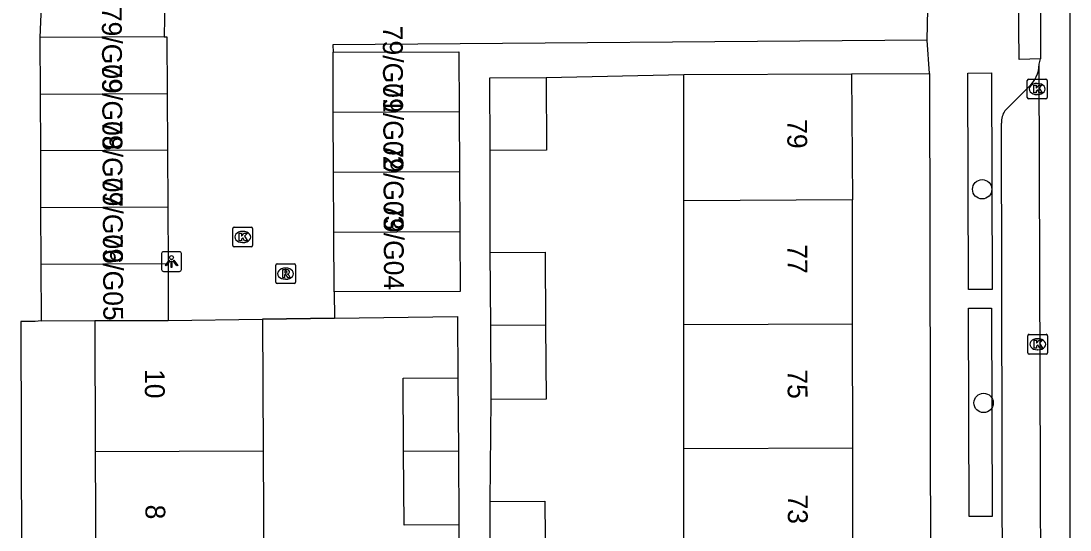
# Model space of a CAD drawing. Extents: x 160732 to 162105, y 387428 to 388479.
# Drawn here: x 161248.8 to 161301.8, y 388181.6 to 388207.3 of the extents above; entities that cross this region are included whole.
import ezdxf

# ---------------------------------------------------------------- set-up
doc = ezdxf.new("R2010")
doc.units = 0
for name, color, linetype in [('IMGEO_Boom', 7, 'Continuous'), ('IMGEO_Kolk', 7, 'Continuous'), ('IMGEO_Lichtpunt', 7, 'Continuous'), ('IMGEO_Muur', 7, 'Continuous'), ('IMGEO_Pand', 7, 'Continuous'), ('IMGEO_Pand_nummerreeks', 7, 'Continuous'), ('IMGEO_Rijbaan_lokaal_gesloten', 7, 'Continuous'), ('IMGEO_Rijbaan_lokaal_open', 7, 'Continuous'), ('IMGEO_Rioolput', 7, 'Continuous'), ('IMGEO_Voetpad_open', 7, 'Continuous')]:
    doc.layers.add(name, color=color, linetype=linetype)

msp = doc.modelspace()

# ---------------------------------------------------------------- linework, layer by layer
at = {"layer": 'IMGEO_Boom'}
for centre in [(161297.346, 388198.781), (161297.418, 388187.995)]:
    msp.add_circle(centre, 0.489, dxfattribs=at)
at = {"layer": 'IMGEO_Kolk'}
for p, q in [((161299.626, 388203.418), (161299.626, 388204.27)), ((161299.701, 388204.344), (161300.553, 388204.344)), ((161300.114, 388204.124), (161300.139, 388204.124)), ((161300.627, 388204.27), (161300.627, 388203.418)), ((161300.137, 388203.564), (161300.112, 388203.564)), ((161300.553, 388203.344), (161299.701, 388203.344)), ((161259.509, 388195.947), (161259.509, 388196.799)), ((161259.584, 388196.873), (161260.436, 388196.873)), ((161259.997, 388196.653), (161260.022, 388196.653)), ((161260.51, 388196.799), (161260.51, 388195.947)), ((161260.02, 388196.093), (161259.995, 388196.093)), ((161260.436, 388195.873), (161259.584, 388195.873)), ((161299.651, 388190.532), (161299.651, 388191.384)), ((161299.726, 388191.458), (161300.578, 388191.458)), ((161300.652, 388191.384), (161300.652, 388190.532)), ((161300.139, 388191.238), (161300.164, 388191.238)), ((161300.578, 388190.458), (161299.726, 388190.458)), ((161300.162, 388190.678), (161300.137, 388190.678))]:
    msp.add_line(p, q, dxfattribs=at)
for points in [[(161299.626, 388203.418), (161299.626, 388204.27)], [(161299.701, 388204.344), (161300.553, 388204.344)], [(161299.947, 388204.044), (161300.07, 388204.044), (161300.07, 388203.893), (161300.2, 388204.044), (161300.364, 388204.044), (161300.218, 388203.893), (161300.371, 388203.644), (161300.219, 388203.644), (161300.134, 388203.808), (161300.07, 388203.741), (161300.07, 388203.644), (161299.947, 388203.644), (161299.947, 388204.044)], [(161300.627, 388204.27), (161300.627, 388203.418)], [(161300.553, 388203.344), (161299.701, 388203.344)], [(161259.509, 388195.947), (161259.509, 388196.799)], [(161259.584, 388196.873), (161260.436, 388196.873)], [(161259.83, 388196.573), (161259.953, 388196.573), (161259.953, 388196.422), (161260.083, 388196.573), (161260.247, 388196.573), (161260.101, 388196.422), (161260.254, 388196.173), (161260.102, 388196.173), (161260.017, 388196.337), (161259.953, 388196.27), (161259.953, 388196.173), (161259.83, 388196.173), (161259.83, 388196.573)], [(161260.51, 388196.799), (161260.51, 388195.947)], [(161260.436, 388195.873), (161259.584, 388195.873)], [(161299.651, 388190.532), (161299.651, 388191.384)], [(161299.726, 388191.458), (161300.578, 388191.458)], [(161300.652, 388191.384), (161300.652, 388190.532)], [(161299.972, 388191.158), (161300.095, 388191.158), (161300.095, 388191.007), (161300.225, 388191.158), (161300.389, 388191.158), (161300.243, 388191.007), (161300.396, 388190.758), (161300.244, 388190.758), (161300.159, 388190.922), (161300.095, 388190.855), (161300.095, 388190.758), (161299.972, 388190.758), (161299.972, 388191.158)], [(161300.578, 388190.458), (161299.726, 388190.458)]]:
    msp.add_lwpolyline(points, dxfattribs=at)
for centre, start, end in [((161299.703, 388204.268), 91.552, 178.448), ((161299.703, 388204.268), 91.552, 178.448), ((161300.551, 388204.268), 1.552, 88.448), ((161300.551, 388204.268), 1.552, 88.448), ((161299.703, 388203.42), 181.552, 268.448), ((161299.703, 388203.42), 181.552, 268.448), ((161300.551, 388203.42), 271.552, 358.448), ((161300.551, 388203.42), 271.552, 358.448), ((161259.586, 388196.797), 91.552, 178.448), ((161259.586, 388196.797), 91.552, 178.448), ((161260.434, 388196.797), 1.552, 88.448), ((161260.434, 388196.797), 1.552, 88.448), ((161259.586, 388195.949), 181.552, 268.448), ((161259.586, 388195.949), 181.552, 268.448), ((161260.434, 388195.949), 271.552, 358.448), ((161260.434, 388195.949), 271.552, 358.448), ((161299.728, 388191.382), 91.552, 178.448), ((161299.728, 388191.382), 91.552, 178.448), ((161300.576, 388191.382), 1.552, 88.448), ((161300.576, 388191.382), 1.552, 88.448), ((161299.728, 388190.534), 181.552, 268.448), ((161299.728, 388190.534), 181.552, 268.448), ((161300.576, 388190.534), 271.552, 358.448), ((161300.576, 388190.534), 271.552, 358.448)]:
    msp.add_arc(centre, 0.0765, start, end, dxfattribs=at)
for centre, major_axis, ratio, start_param, end_param in [((161300.113, 388203.844), (-0.387, 0.002), 0.722429, 4.712389, 7.853982), ((161300.138, 388203.844), (-0.39, 0.002), 0.717154, 1.570796, 4.712389), ((161259.996, 388196.373), (-0.387, 0.002), 0.722429, 4.712389, 7.853982), ((161260.021, 388196.373), (-0.39, 0.002), 0.717154, 1.570796, 4.712389), ((161300.138, 388190.958), (-0.387, 0.002), 0.722429, 4.712389, 7.853982), ((161300.163, 388190.958), (-0.39, 0.002), 0.717154, 1.570796, 4.712389)]:
    msp.add_ellipse(centre, major_axis=major_axis, ratio=ratio, start_param=start_param, end_param=end_param, dxfattribs=at)
at = {"layer": 'IMGEO_Lichtpunt'}
for p, q in [((161255.915, 388195.537), (161255.915, 388194.73)), ((161255.915, 388195.537), (161255.915, 388194.73)), ((161256.817, 388195.632), (161256.009, 388195.632)), ((161256.817, 388195.632), (161256.009, 388195.632)), ((161256.911, 388194.73), (161256.911, 388195.537)), ((161256.911, 388194.73), (161256.911, 388195.537)), ((161256.009, 388194.636), (161256.817, 388194.636)), ((161256.009, 388194.636), (161256.817, 388194.636))]:
    msp.add_line(p, q, dxfattribs=at)
for points in [[(161256.289, 388195.201), (161256.328, 388195.173), (161256.14, 388194.911), (161256.102, 388194.938), (161256.289, 388195.201)], [(161256.391, 388195.153), (161256.438, 388195.153), (161256.438, 388194.831), (161256.391, 388194.831), (161256.391, 388195.153)], [(161256.501, 388195.173), (161256.539, 388195.2), (161256.726, 388194.938), (161256.687, 388194.91), (161256.501, 388195.173)]]:
    msp.add_lwpolyline(points, dxfattribs=at)
msp.add_circle((161256.414, 388195.335), 0.0994, dxfattribs=at)
for centre, start, end in [((161256.009, 388195.537), 90, 180), ((161256.009, 388195.537), 90, 180), ((161256.817, 388195.537), 0, 90), ((161256.817, 388195.537), 0, 90), ((161256.009, 388194.73), 180, 270), ((161256.009, 388194.73), 180, 270), ((161256.817, 388194.73), 270, 0), ((161256.817, 388194.73), 270, 360)]:
    msp.add_arc(centre, 0.0946, start, end, dxfattribs=at)
at = {"layer": 'IMGEO_Muur'}
for points in [[(161275.327, 388204.43), (161282.29, 388204.583)], [(161261.014, 388192.22), (161264.645, 388192.269)]]:
    msp.add_lwpolyline(points, dxfattribs=at)
at = {"layer": 'IMGEO_Pand'}
for points in [[(161256.05, 388206.482), (161249.764, 388206.452)], [(161249.764, 388206.452), (161249.778, 388203.59)], [(161256.05, 388206.482), (161256.183, 388206.483), (161256.197, 388203.621)], [(161264.569, 388205.699), (161270.923, 388205.72), (161270.938, 388202.697)], [(161264.584, 388202.666), (161264.569, 388205.699)], [(161282.288, 388198.205), (161282.29, 388204.583)], [(161282.29, 388204.583), (161290.74, 388204.613)], [(161290.74, 388204.613), (161290.792, 388198.245)], [(161272.504, 388200.745), (161272.479, 388204.411), (161275.327, 388204.43)], [(161275.327, 388204.43), (161275.352, 388200.764), (161272.504, 388200.745)], [(161249.778, 388203.59), (161256.197, 388203.621)], [(161249.778, 388203.59), (161249.792, 388200.728)], [(161256.197, 388203.621), (161256.211, 388200.759)], [(161270.938, 388202.697), (161264.584, 388202.666)], [(161264.599, 388199.642), (161264.584, 388202.666)], [(161270.938, 388202.697), (161270.952, 388199.674)], [(161256.211, 388200.759), (161249.792, 388200.728)], [(161249.792, 388200.728), (161249.806, 388197.865)], [(161256.211, 388200.759), (161256.225, 388197.897)], [(161264.599, 388199.642), (161270.952, 388199.674)], [(161264.613, 388196.619), (161264.599, 388199.642)], [(161270.952, 388199.674), (161270.967, 388196.65)], [(161282.286, 388191.95), (161282.288, 388198.205)], [(161290.792, 388198.245), (161282.288, 388198.205)], [(161290.802, 388191.99), (161290.792, 388198.245)], [(161249.806, 388197.865), (161256.225, 388197.897)], [(161249.806, 388197.865), (161249.82, 388195.003)], [(161256.225, 388197.897), (161256.239, 388195.035)], [(161264.613, 388196.619), (161270.967, 388196.65)], [(161264.628, 388193.6), (161264.613, 388196.619)], [(161270.967, 388196.65), (161270.982, 388193.627), (161264.628, 388193.6)], [(161272.507, 388195.582), (161275.275, 388195.601), (161275.299, 388191.917)], [(161272.531, 388191.904), (161272.507, 388195.582)], [(161249.82, 388195.003), (161256.239, 388195.035)], [(161249.82, 388195.003), (161249.834, 388192.141)], [(161256.239, 388195.035), (161256.253, 388192.163)], [(161249.834, 388192.141), (161252.536, 388192.153)], [(161252.536, 388192.153), (161256.253, 388192.163)], [(161252.536, 388192.153), (161252.565, 388185.535)], [(161256.253, 388192.163), (161261.014, 388192.22)], [(161261.014, 388192.22), (161261.043, 388185.575)], [(161275.299, 388191.917), (161272.531, 388191.904)], [(161272.556, 388188.16), (161272.531, 388191.904)], [(161275.299, 388191.917), (161275.324, 388188.178), (161272.556, 388188.16)], [(161282.284, 388185.675), (161282.286, 388191.95)], [(161282.286, 388191.95), (161290.802, 388191.99)], [(161290.811, 388185.715), (161290.802, 388191.99)], [(161268.133, 388185.566), (161268.108, 388189.244), (161270.876, 388189.263)], [(161270.876, 388189.263), (161270.901, 388185.579)], [(161252.565, 388185.535), (161261.043, 388185.575)], [(161252.565, 388185.535), (161252.592, 388179.23)], [(161261.043, 388185.575), (161261.071, 388179.275)], [(161268.133, 388185.566), (161270.901, 388185.579)], [(161270.925, 388181.84), (161268.157, 388181.822), (161268.133, 388185.566)], [(161270.901, 388185.579), (161270.925, 388181.84)], [(161282.282, 388179.385), (161282.284, 388185.675)], [(161290.811, 388185.715), (161282.284, 388185.675)], [(161290.82, 388179.43), (161290.811, 388185.715)], [(161272.503, 388183.017), (161275.271, 388183.036), (161275.295, 388179.348)], [(161272.527, 388179.334), (161272.503, 388183.017)]]:
    msp.add_lwpolyline(points, dxfattribs=at)
at = {"layer": 'IMGEO_Rijbaan_lokaal_gesloten'}
for points in [[(161301.782, 388158.214), (161301.782, 388213.646)], [(161300.224, 388205.096), (161300.297, 388205.362)], [(161300.369, 388158.214), (161300.224, 388205.096)]]:
    msp.add_lwpolyline(points, dxfattribs=at)
at = {"layer": 'IMGEO_Rijbaan_lokaal_open'}
for points in [[(161300.297, 388205.362), (161299.217, 388205.329), (161299.154, 388211.797), (161300.268, 388211.768)], [(161300.268, 388211.768), (161300.297, 388205.362)], [(161294.572, 388206.306), (161294.672, 388211.008)], [(161256.069, 388208.446), (161256.05, 388206.482)], [(161294.572, 388206.306), (161264.567, 388206.078), (161264.569, 388205.699)], [(161264.628, 388193.6), (161264.645, 388192.269)], [(161264.645, 388192.269), (161261.014, 388192.22)]]:
    msp.add_lwpolyline(points, dxfattribs=at)
at = {"layer": 'IMGEO_Rioolput'}
for p, q in [((161261.748, 388195.022), (161262.6, 388195.022)), ((161261.673, 388194.096), (161261.673, 388194.948)), ((161262.161, 388194.802), (161262.186, 388194.802)), ((161262.674, 388194.948), (161262.674, 388194.096)), ((161262.6, 388194.022), (161261.748, 388194.022)), ((161262.184, 388194.242), (161262.159, 388194.242))]:
    msp.add_line(p, q, dxfattribs=at)
for points in [[(161261.748, 388195.022), (161262.6, 388195.022)], [(161261.673, 388194.096), (161261.673, 388194.948)], [(161262.262, 388194.72), (161262.01, 388194.722), (161262.01, 388194.322)], [(161262.01, 388194.322), (161262.134, 388194.322), (161262.134, 388194.484), (161262.145, 388194.484)], [(161262.188, 388194.641), (161262.134, 388194.641), (161262.134, 388194.56)], [(161262.134, 388194.56), (161262.186, 388194.56)], [(161262.192, 388194.455), (161262.263, 388194.322), (161262.403, 388194.322), (161262.338, 388194.448)], [(161262.674, 388194.948), (161262.674, 388194.096)], [(161262.6, 388194.022), (161261.748, 388194.022)]]:
    msp.add_lwpolyline(points, dxfattribs=at)
for centre, radius, start, end in [((161261.75, 388194.946), 0.0765, 91.552, 178.448), ((161261.75, 388194.946), 0.0765, 91.552, 178.448), ((161262.598, 388194.946), 0.0765, 1.552, 88.448), ((161262.598, 388194.946), 0.0765, 1.552, 88.448), ((161262.144, 388194.431), 0.0533, 26.0293, 88.6989), ((161262.17, 388194.749), 0.19, 274.7715, 282.9687), ((161262.194, 388194.545), 0.0964, 77.0061, 93.1865), ((161262.208, 388194.602), 0.0378, 276.6634, 79.6772), ((161262.261, 388194.61), 0.109, 350.3612, 89.416), ((161262.259, 388194.61), 0.112, 277.5842, 350.9817), ((161262.243, 388194.395), 0.108, 29.5134, 73.7905), ((161261.75, 388194.098), 0.0765, 181.552, 268.448), ((161261.75, 388194.098), 0.0765, 181.552, 268.448), ((161262.598, 388194.098), 0.0765, 271.552, 358.448), ((161262.598, 388194.098), 0.0765, 271.552, 358.448)]:
    msp.add_arc(centre, radius, start, end, dxfattribs=at)
for centre, major_axis, ratio, start_param, end_param in [((161262.16, 388194.522), (-0.387, 0.002), 0.722429, 4.712389, 7.853982), ((161262.185, 388194.522), (-0.39, 0.002), 0.717154, 1.570796, 4.712389)]:
    msp.add_ellipse(centre, major_axis=major_axis, ratio=ratio, start_param=start_param, end_param=end_param, dxfattribs=at)
at = {"layer": 'IMGEO_Voetpad_open'}
for points in [[(161249.843, 388208.426), (161249.764, 388206.452)], [(161294.685, 388204.624), (161294.572, 388206.306)], [(161275.327, 388204.43), (161282.29, 388204.583)], [(161290.74, 388204.613), (161294.685, 388204.624)], [(161294.685, 388204.624), (161294.766, 388161.993)], [(161296.658, 388193.718), (161296.621, 388204.651), (161297.813, 388204.655), (161297.85, 388193.722), (161296.658, 388193.718)], [(161298.495, 388202.749), (161299.686, 388203.937)], [(161298.4, 388161.281), (161298.318, 388202.127)], [(161272.507, 388195.582), (161272.504, 388200.745)], [(161264.645, 388192.269), (161270.855, 388192.353), (161270.876, 388189.263)], [(161296.685, 388182.261), (161296.649, 388192.774), (161297.82, 388192.778), (161297.855, 388182.265), (161296.685, 388182.261)], [(161249.834, 388192.141), (161249.537, 388192.108), (161248.813, 388192.106), (161248.886, 388162.102)], [(161272.503, 388183.017), (161272.556, 388188.16)], [(161270.925, 388181.84), (161270.968, 388176.716)]]:
    msp.add_lwpolyline(points, dxfattribs=at)
for centre, radius, start, end in [((161298.629, 388205.132), 1.595, 311.4876, 358.7116), ((161299.359, 388202.167), 1.042, 146.0365, 182.1945)]:
    msp.add_arc(centre, radius, start, end, dxfattribs=at)

# ---------------------------------------------------------------- texts
at = {"layer": 'IMGEO_Pand_nummerreeks'}
for s, rotation, p in [('79/G09', 270.2801, (161252.896, 388207.99)), ('79/G01', 270.2794, (161267.083, 388207.035)), ('79/G08', 270.2801, (161252.91, 388205.121)), ('79/G02', 270.2794, (161267.097, 388204.123)), ('79/G07', 270.2801, (161252.924, 388202.262)), ('79', 270.0842, (161287.507, 388202.322)), ('79/G03', 270.2794, (161267.111, 388201.094)), ('79/G06', 270.2801, (161252.938, 388199.4)), ('79/G04', 270.2794, (161267.126, 388198.072)), ('79/G05', 270.2801, (161252.952, 388196.533)), ('77', 270.0842, (161287.516, 388196.006)), ('10', 270.2495, (161255.067, 388189.704)), ('75', 270.0842, (161287.525, 388189.689)), ('8', 270.2495, (161255.097, 388182.859)), ('73', 270.0842, (161287.535, 388183.373))]:
    msp.add_text(s, height=1, rotation=rotation, dxfattribs=at).set_placement(p)

doc.saveas('drawing.dxf')
